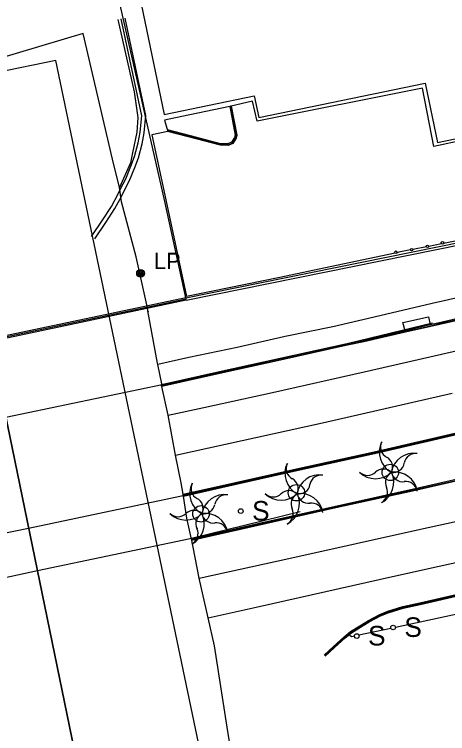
# Model space of a CAD drawing. Extents: x 368532 to 392481, y 10654822 to 10676899.
# Drawn here: x 386024.5 to 386157.4, y 10655202.9 to 10655423.6 of the extents above; entities that cross this region are included whole.
import ezdxf

# ---------------------------------------------------------------- set-up
doc = ezdxf.new("R2010")
doc.units = 0
for name, color, linetype in [('p_bridge deck', 7, 'Continuous'), ('p_dtm obscured area', 7, 'Continuous'), ('p_dtm sidewalk', 7, 'Continuous'), ('p_road - paved curb', 7, 'Continuous'), ('p_road conc barrier', 7, 'Continuous'), ('p_road general road feature', 7, 'Continuous'), ('p_road guard rails', 7, 'Continuous'), ('p_road paint stripe', 7, 'Continuous'), ('p_structure building', 7, 'Continuous'), ('p_structure fence', 7, 'Continuous'), ('p_structure sign', 7, 'Continuous'), ('p_structure unidentified', 7, 'Continuous'), ('p_structure wall', 7, 'Continuous'), ('p_utility general pole', 7, 'Continuous'), ('p_veg tree', 7, 'Continuous')]:
    doc.layers.add(name, color=color, linetype=linetype)

msp = doc.modelspace()

# ---------------------------------------------------------------- linework, layer by layer
at = {"layer": 'p_bridge deck'}
for p, q in [((386037.23, 10655409.37), (386000.89, 10655401.96)), ((386108.7, 10655067.17), (386037.23, 10655409.37)), ((386000.89, 10655401.96), (386071.43, 10655059.58)), ((386071.43, 10655059.58), (386000.89, 10655401.96))]:
    msp.add_line(p, q, dxfattribs=at)
at = {"layer": 'p_dtm obscured area'}
for points in [[(386045.6, 10655417.66), (385973.22, 10655396.14)], [(386075.69, 10655279.85), (386073.94, 10655288.3), (386071.69, 10655300.62), (386069.71, 10655309.43), (386069.68, 10655309.58), (386069.6, 10655309.92), (386069.75, 10655310.19), (386068.54, 10655316.16), (386068.37, 10655316.53), (386065.42, 10655332.59), (386065.59, 10655332.25), (386065.13, 10655334.4), (386065.15, 10655334.47), (386061.9, 10655349.17), (386057.41, 10655366), (386056.77, 10655370.46), (386054.64, 10655379.15), (386045.6, 10655417.66)], [(386079.34, 10655260.12), (386078.98, 10655262.12), (386078.96, 10655262.36), (386078.87, 10655262.6), (386077.44, 10655269.02), (386076.35, 10655275.77), (386076.32, 10655276.01), (386076.28, 10655276.33), (386075.69, 10655279.85)], [(386071.97, 10655056.92), (386119.34, 10655066.63), (386112.71, 10655095.61), (386109.83, 10655109.14), (386108.71, 10655114.54), (386104.58, 10655132.5), (386097.71, 10655164.62), (386092.52, 10655189.03), (386090.26, 10655201.57), (386085.85, 10655229.8), (386083.9, 10655238.4), (386081.2, 10655250.62), (386079.34, 10655260.12)]]:
    msp.add_lwpolyline(points, dxfattribs=at)
at = {"layer": 'p_dtm sidewalk'}
for p, q in [((386090.54, 10655395.28), (386075.91, 10655392.23)), ((386090.89, 10655395.35), (386090.54, 10655395.28)), ((386091.03, 10655395.37), (386090.89, 10655395.35)), ((386075.91, 10655392.23), (386070.52, 10655391.09)), ((386070.52, 10655391.09), (386071.59, 10655387.61)), ((386170.78, 10655338.88), (386152.62, 10655334.85)), ((386152.62, 10655334.85), (386134.81, 10655330.68)), ((386134.81, 10655330.68), (386122.14, 10655327.73)), ((386143.61, 10655329.01), (386151.45, 10655330.72)), ((386151.45, 10655330.72), (386152.04, 10655328.27)), ((386122.14, 10655327.73), (386107.57, 10655324.69)), ((386144.3, 10655326.5), (386143.61, 10655329.01)), ((386107.57, 10655324.69), (386092.82, 10655321.37)), ((386092.82, 10655321.37), (386078.02, 10655318.28)), ((386078.02, 10655318.28), (386068.54, 10655316.16)), ((386180.4, 10655243.87), (386141.36, 10655235.47)), ((386139.99, 10655235.18), (386130.18, 10655233.07)), ((386127.88, 10655232.57), (386127.3, 10655233.07)), ((386128.8, 10655232.77), (386127.88, 10655232.57))]:
    msp.add_line(p, q, dxfattribs=at)
for centre in [(386139.81, 10655283.04), (386111.02, 10655276.79), (386081.75, 10655270.32)]:
    msp.add_circle(centre, 2.52, dxfattribs=at)
at = {"layer": 'p_road - paved curb'}
for p, q in [((386056.3, 10655422), (386061.22, 10655399.78)), ((386061.22, 10655399.78), (386062.43, 10655391.94)), ((386062.43, 10655391.94), (386062.06, 10655387.46)), ((386062.06, 10655387.46), (386060.74, 10655381.06)), ((386060.74, 10655381.06), (386060.12, 10655378)), ((386060.12, 10655378), (386056.77, 10655370.46)), ((386166.26, 10655331.56), (386155.23, 10655329.02)), ((386166.34, 10655331.22), (386155.31, 10655328.68)), ((386166.37, 10655331.07), (386155.34, 10655328.53)), ((386152.06, 10655328.28), (386144.3, 10655326.5)), ((386152.14, 10655327.94), (386144.38, 10655326.16)), ((386152.17, 10655327.79), (386144.41, 10655326.01)), ((386155.23, 10655329.02), (386152.06, 10655328.28)), ((386155.31, 10655328.68), (386152.14, 10655327.94)), ((386155.34, 10655328.53), (386152.17, 10655327.79)), ((386144.3, 10655326.5), (386131.59, 10655323.62)), ((386144.38, 10655326.16), (386131.67, 10655323.28)), ((386144.41, 10655326.01), (386131.7, 10655323.13)), ((386131.59, 10655323.62), (386126.07, 10655322.42)), ((386131.67, 10655323.28), (386126.15, 10655322.08)), ((386126.07, 10655322.42), (386106.02, 10655317.94)), ((386126.15, 10655322.08), (386106.1, 10655317.6)), ((386126.18, 10655321.93), (386106.13, 10655317.45)), ((386131.7, 10655323.13), (386126.18, 10655321.93)), ((386106.02, 10655317.94), (386087.43, 10655313.86)), ((386106.1, 10655317.6), (386087.51, 10655313.52)), ((386106.13, 10655317.45), (386087.54, 10655313.37)), ((386087.43, 10655313.86), (386069.6, 10655309.92)), ((386087.51, 10655313.52), (386069.68, 10655309.58)), ((386087.54, 10655313.37), (386069.71, 10655309.43)), ((386151.21, 10655293.13), (386173.81, 10655298.46)), ((386151.25, 10655292.99), (386173.84, 10655298.31)), ((386151.33, 10655292.64), (386173.92, 10655297.97)), ((386134.83, 10655289.34), (386151.21, 10655293.13)), ((386134.87, 10655289.19), (386151.25, 10655292.99)), ((386134.94, 10655288.85), (386151.33, 10655292.64)), ((386111.05, 10655284.1), (386134.83, 10655289.34)), ((386111.08, 10655283.96), (386134.87, 10655289.19)), ((386111.16, 10655283.61), (386134.94, 10655288.85)), ((386092.37, 10655279.89), (386111.05, 10655284.1)), ((386092.4, 10655279.74), (386111.08, 10655283.96)), ((386092.48, 10655279.4), (386111.16, 10655283.61)), ((386171.73, 10655283.57), (386146.47, 10655277.78)), ((386171.81, 10655283.22), (386146.55, 10655277.44)), ((386171.84, 10655283.08), (386146.58, 10655277.29)), ((386076.28, 10655276.33), (386092.37, 10655279.89)), ((386076.32, 10655276.01), (386092.4, 10655279.74)), ((386076.35, 10655275.77), (386092.48, 10655279.4)), ((386146.47, 10655277.78), (386123.02, 10655272.61)), ((386146.55, 10655277.44), (386123.09, 10655272.27)), ((386146.58, 10655277.29), (386123.12, 10655272.13)), ((386123.02, 10655272.61), (386099.15, 10655267.26)), ((386123.09, 10655272.27), (386099.23, 10655266.92)), ((386123.12, 10655272.13), (386099.26, 10655266.77)), ((386099.15, 10655267.26), (386078.87, 10655262.6)), ((386099.23, 10655266.92), (386078.96, 10655262.36)), ((386099.26, 10655266.77), (386078.98, 10655262.12)), ((386148.85, 10655243.01), (386165.3, 10655246.81)), ((386148.88, 10655242.86), (386165.33, 10655246.66)), ((386148.96, 10655242.52), (386165.41, 10655246.32)), ((386138.98, 10655240.42), (386143.63, 10655241.85)), ((386139.03, 10655240.28), (386143.67, 10655241.7)), ((386143.63, 10655241.85), (386148.85, 10655243.01)), ((386143.67, 10655241.7), (386148.88, 10655242.86)), ((386143.76, 10655241.37), (386148.96, 10655242.52)), ((386133.1, 10655237.64), (386136.56, 10655239.44)), ((386133.18, 10655237.51), (386136.62, 10655239.3)), ((386136.56, 10655239.44), (386138.98, 10655240.42)), ((386136.62, 10655239.3), (386139.03, 10655240.28)), ((386136.77, 10655238.99), (386139.15, 10655239.95)), ((386139.15, 10655239.95), (386143.76, 10655241.37)), ((386130.42, 10655235.93), (386133.1, 10655237.64)), ((386130.5, 10655235.8), (386133.18, 10655237.51)), ((386130.69, 10655235.51), (386133.35, 10655237.21)), ((386133.35, 10655237.21), (386136.77, 10655238.99)), ((386127.59, 10655234.18), (386130.42, 10655235.93)), ((386127.68, 10655234.06), (386130.5, 10655235.8)), ((386127.88, 10655233.77), (386130.69, 10655235.51)), ((386125.6, 10655232.63), (386127.59, 10655234.18)), ((386125.7, 10655232.52), (386127.68, 10655234.06)), ((386125.92, 10655232.25), (386127.88, 10655233.77)), ((386122.36, 10655229.67), (386124.5, 10655231.62)), ((386122.46, 10655229.56), (386124.6, 10655231.51)), ((386122.7, 10655229.3), (386124.84, 10655231.25)), ((386124.5, 10655231.62), (386125.6, 10655232.63)), ((386124.6, 10655231.51), (386125.7, 10655232.52)), ((386124.84, 10655231.25), (386125.92, 10655232.25)), ((386119.52, 10655227.01), (386122.36, 10655229.67)), ((386119.62, 10655226.9), (386122.46, 10655229.56)), ((386119.86, 10655226.65), (386122.7, 10655229.3))]:
    msp.add_line(p, q, dxfattribs=at)
at = {"layer": 'p_road conc barrier'}
for p, q in [((386063.58, 10655392.48), (386057.26, 10655422.17)), ((386063.05, 10655387.38), (386063.58, 10655392.48)), ((386062.48, 10655384.13), (386063.05, 10655387.38)), ((386061.35, 10655379.91), (386062.48, 10655384.13)), ((386060.28, 10655376.98), (386061.35, 10655379.91)), ((386058.74, 10655373.1), (386060.28, 10655376.98)), ((386057.1, 10655370.04), (386058.74, 10655373.1)), ((386056.21, 10655368.25), (386057.1, 10655370.04)), ((386054.28, 10655364.62), (386056.21, 10655368.25)), ((386051.54, 10655360.4), (386054.28, 10655364.62)), ((386048.13, 10655355.36), (386051.54, 10655360.4))]:
    msp.add_line(p, q, dxfattribs=at)
at = {"layer": 'p_road general road feature'}
for p, q in [((386149.68, 10655400.9), (386098.99, 10655390.78)), ((386153.09, 10655383.01), (386149.68, 10655400.9)), ((386097.53, 10655396.91), (386091.03, 10655395.37)), ((386098.99, 10655390.78), (386097.53, 10655396.91)), ((386090.54, 10655395.28), (386092.2, 10655386.5)), ((386090.89, 10655395.35), (386092.56, 10655386.5)), ((386091.03, 10655395.37), (386092.71, 10655386.5)), ((386071.59, 10655387.61), (386066.7, 10655386.56)), ((386080.44, 10655385.81), (386071.49, 10655388.15)), ((386080.31, 10655385.33), (386071.59, 10655387.61)), ((386080.35, 10655385.47), (386071.6, 10655387.76)), ((386180.32, 10655388.81), (386153.09, 10655383.01)), ((386066.7, 10655386.56), (386071.01, 10655366.68)), ((386087.69, 10655383.39), (386080.31, 10655385.33)), ((386087.72, 10655383.54), (386080.35, 10655385.47)), ((386087.77, 10655383.89), (386080.44, 10655385.81)), ((386092.06, 10655385.77), (386091.14, 10655384.35)), ((386092.39, 10655385.64), (386091.39, 10655384.08)), ((386092.53, 10655385.58), (386091.49, 10655383.96)), ((386092.2, 10655386.5), (386092.06, 10655385.77)), ((386092.56, 10655386.5), (386092.39, 10655385.64)), ((386092.71, 10655386.5), (386092.53, 10655385.58)), ((386090.12, 10655383.28), (386087.69, 10655383.39)), ((386090.09, 10655383.43), (386087.72, 10655383.54)), ((386090.01, 10655383.79), (386087.77, 10655383.89)), ((386091.14, 10655384.35), (386090.01, 10655383.79)), ((386091.39, 10655384.08), (386090.09, 10655383.43)), ((386091.49, 10655383.96), (386090.12, 10655383.28)), ((386071.01, 10655366.68), (386077.29, 10655336.99)), ((386160.67, 10655354.21), (386156.12, 10655353.3)), ((386150.84, 10655352.25), (386146.7, 10655351.42)), ((386155.53, 10655353.18), (386151.56, 10655352.39)), ((386141.25, 10655350.31), (386121.38, 10655346.09)), ((386142.42, 10655350.56), (386141.85, 10655350.44)), ((386145.96, 10655351.27), (386142.42, 10655350.56)), ((386121.38, 10655346.09), (386105.92, 10655342.8)), ((386105.92, 10655342.8), (386084.83, 10655338.57)), ((386084.83, 10655338.57), (386077.29, 10655336.99))]:
    msp.add_line(p, q, dxfattribs=at)
at = {"layer": 'p_road guard rails'}
for p, q in [((386152.73, 10655328.85), (386126.99, 10655322.58)), ((386126.99, 10655322.58), (386076.69, 10655311.35)), ((386076.69, 10655311.35), (386021.92, 10655299.89)), ((386139.58, 10655289.98), (386183.68, 10655300.55)), ((386086.88, 10655278.24), (386139.58, 10655289.98)), ((386028.9, 10655265.98), (386086.88, 10655278.24)), ((386112.2, 10655270.95), (386078.38, 10655262.65)), ((385985.54, 10655256.81), (386028.9, 10655265.98)), ((386078.38, 10655262.65), (386031.62, 10655252.8)), ((386031.62, 10655252.8), (385996.04, 10655245.31))]:
    msp.add_line(p, q, dxfattribs=at)
at = {"layer": 'p_road paint stripe'}
for p, q in [((386131.76, 10655313.91), (386166.92, 10655321.99)), ((386103.67, 10655307.6), (386131.76, 10655313.91)), ((386082.59, 10655302.99), (386103.67, 10655307.6)), ((386118.97, 10655298.25), (386158.74, 10655307.3)), ((386071.69, 10655300.62), (386082.59, 10655302.99)), ((386073.94, 10655288.3), (386118.97, 10655298.25)), ((386149.06, 10655265.63), (386188.23, 10655274.3)), ((386109.58, 10655256.81), (386149.06, 10655265.63)), ((386154.8, 10655254.25), (386188.36, 10655261.89)), ((386081.2, 10655250.62), (386109.58, 10655256.81)), ((386140.5, 10655251.12), (386154.8, 10655254.25)), ((386099.6, 10655241.92), (386140.5, 10655251.12)), ((386083.9, 10655238.4), (386099.6, 10655241.92))]:
    msp.add_line(p, q, dxfattribs=at)
at = {"layer": 'p_structure building'}
msp.add_lwpolyline([(386025.34, 10655609.84), (386070.45, 10655392.84), (386098.05, 10655398.58), (386099.44, 10655391.88), (386150.47, 10655402.49), (386154.26, 10655384.28), (386175.89, 10655388.77), (386170.64, 10655414.02), (386222.24, 10655424.75), (386190.91, 10655575.47), (386132.8, 10655563.39), (386119.09, 10655629.33)], close=True, dxfattribs=at)
at = {"layer": 'p_structure fence'}
for p, q in [((386070.7, 10655366.17), (386055.92, 10655431.28)), ((386077.25, 10655336.22), (386070.7, 10655366.17)), ((386077.25, 10655336.22), (386017.04, 10655323.54))]:
    msp.add_line(p, q, dxfattribs=at)
at = {"layer": 'p_structure sign'}
for centre in [(386093.95, 10655271.16), (386140.64, 10655235.46), (386129.51, 10655232.84)]:
    msp.add_circle(centre, 0.713, dxfattribs=at)
at = {"layer": 'p_structure unidentified'}
for centre in [(386151.18, 10655352.4), (386155.78, 10655353.46), (386141.5, 10655350.59), (386146.33, 10655351.36)]:
    msp.add_circle(centre, 0.375, dxfattribs=at)
at = {"layer": 'p_structure wall'}
for p, q in [((386064.84, 10655392.55), (386058.48, 10655422.43)), ((386063.58, 10655392.48), (386057.26, 10655422.17)), ((386063.05, 10655387.38), (386063.58, 10655392.48)), ((386064.29, 10655387.2), (386064.84, 10655392.55)), ((386062.48, 10655384.13), (386063.05, 10655387.38)), ((386063.7, 10655383.85), (386064.29, 10655387.2)), ((386061.35, 10655379.91), (386062.48, 10655384.13)), ((386062.54, 10655379.53), (386063.7, 10655383.85)), ((386060.28, 10655376.98), (386061.35, 10655379.91)), ((386061.45, 10655376.53), (386062.54, 10655379.53)), ((386058.74, 10655373.1), (386060.28, 10655376.98)), ((386059.87, 10655372.57), (386061.45, 10655376.53)), ((386057.1, 10655370.04), (386058.74, 10655373.1)), ((386058.21, 10655369.47), (386059.87, 10655372.57)), ((386056.21, 10655368.25), (386057.1, 10655370.04)), ((386054.28, 10655364.62), (386056.21, 10655368.25)), ((386055.36, 10655363.99), (386057.33, 10655367.68)), ((386057.33, 10655367.68), (386058.21, 10655369.47)), ((386051.54, 10655360.4), (386054.28, 10655364.62)), ((386052.58, 10655359.71), (386055.36, 10655363.99)), ((386048.13, 10655355.36), (386051.54, 10655360.4)), ((386049.17, 10655354.66), (386052.58, 10655359.71)), ((386077.06, 10655336.57), (386161.84, 10655353.76)), ((386077.21, 10655335.83), (386162, 10655353.01)), ((386077.06, 10655336.57), (386016.97, 10655323.91)), ((386077.22, 10655335.83), (386017.12, 10655323.17))]:
    msp.add_line(p, q, dxfattribs=at)
at = {"layer": 'p_utility general pole'}
for radius in [1.19, 0.901, 0.608, 0.337, 0.12]:
    msp.add_circle((386063.22, 10655344.13), radius, dxfattribs=at)
at = {"layer": 'p_veg tree'}
for centre, radius, start, end in [((386143.46, 10655289.31), 7.06, 153.934, 241.934), ((386140.32, 10655290.81), 3.52, 153.934, 241.934), ((386147.08, 10655281.85), 7.06, 81.934, 169.934), ((386147.54, 10655285.31), 3.52, 81.934, 169.934), ((386114.53, 10655282.71), 7.06, 153.934, 241.934), ((386111.39, 10655284.21), 3.52, 153.934, 241.934), ((386136.98, 10655284.65), 3.52, 334, 62), ((386140.62, 10655286.53), 3.52, 261.934, 349.934), ((386137.68, 10655280.55), 3.52, 45.9339, 133.9339), ((386118.15, 10655275.25), 7.06, 81.934, 169.934), ((386118.61, 10655278.71), 3.52, 81.934, 169.934), ((386135.24, 10655288.17), 7.06, 225.934, 313.934), ((386132.84, 10655285.65), 3.52, 225.934, 313.934), ((386133.8, 10655280.01), 7.06, 297.9339, 25.9339), ((386141.8, 10655279.97), 3.52, 117.934, 205.934), ((386141.12, 10655276.11), 7.06, 9.934, 97.934), ((386143.62, 10655283.69), 3.52, 189.934, 277.934), ((386085.35, 10655276.63), 7.06, 153.934, 241.934), ((386082.21, 10655278.13), 3.52, 153.934, 241.934), ((386108.05, 10655278.05), 3.52, 334, 62), ((386111.69, 10655279.93), 3.52, 261.934, 349.934), ((386144.54, 10655276.73), 3.52, 9.934, 97.934), ((386108.75, 10655273.95), 3.52, 45.9339, 133.9339), ((386135.44, 10655276.95), 3.52, 297.934, 25.934), ((386078.87, 10655271.97), 3.52, 334, 62), ((386088.97, 10655269.17), 7.06, 81.934, 169.934), ((386089.43, 10655272.63), 3.52, 81.934, 169.934), ((386106.31, 10655281.57), 7.06, 225.934, 313.934), ((386103.91, 10655279.05), 3.52, 225.934, 313.934), ((386104.87, 10655273.41), 7.06, 297.9339, 25.9339), ((386112.87, 10655273.37), 3.52, 117.934, 205.934), ((386112.19, 10655269.51), 7.06, 9.934, 97.934), ((386114.69, 10655277.09), 3.52, 189.934, 277.934), ((386082.51, 10655273.85), 3.52, 261.934, 349.934), ((386115.61, 10655270.13), 3.52, 9.934, 97.934), ((386077.13, 10655275.49), 7.06, 225.934, 313.934), ((386074.73, 10655272.97), 3.52, 225.934, 313.934), ((386079.57, 10655267.87), 3.52, 45.9339, 133.9339), ((386075.69, 10655267.33), 7.06, 297.9339, 25.9339), ((386083.69, 10655267.29), 3.52, 117.934, 205.934), ((386083.01, 10655263.43), 7.06, 9.934, 97.934), ((386085.51, 10655271.01), 3.52, 189.934, 277.934), ((386106.51, 10655270.35), 3.52, 297.934, 25.934), ((386077.33, 10655264.27), 3.52, 297.934, 25.934), ((386086.43, 10655264.05), 3.52, 9.934, 97.934)]:
    msp.add_arc(centre, radius, start, end, dxfattribs=at)

# ---------------------------------------------------------------- texts
at = {"layer": 'p_structure sign'}
for p in [(386097.41, 10655268.26), (386144.1, 10655232.56), (386132.97, 10655229.94)]:
    msp.add_text('S', height=6, dxfattribs=at).set_placement(p)
at = {"layer": 'p_utility general pole'}
msp.add_text('LP', height=5, dxfattribs=at).set_placement((386067.34, 10655345.43))

doc.saveas('drawing.dxf')
